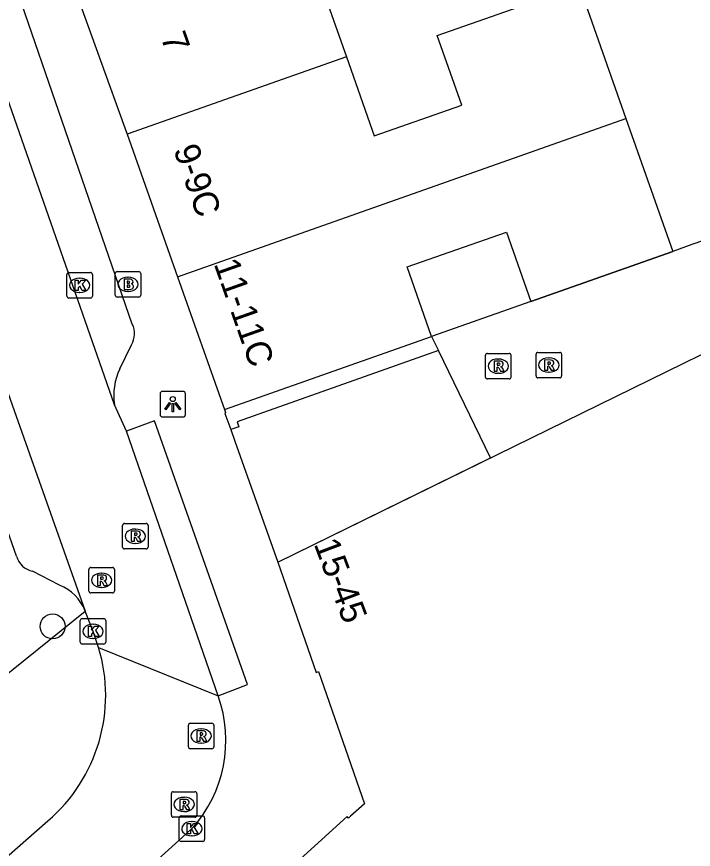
# Model space of a CAD drawing. Extents: x 162172 to 163187, y 382874 to 383684.
# Drawn here: x 162935.37 to 162961.93, y 383588.65 to 383621.32 of the extents above; entities that cross this region are included whole.
import ezdxf

# ---------------------------------------------------------------- set-up
doc = ezdxf.new("R2010")
doc.units = 0
for name, color, linetype in [('IMGEO_Boom', 7, 'Continuous'), ('IMGEO_Brandkraan', 7, 'Continuous'), ('IMGEO_Fietspad_open', 7, 'Continuous'), ('IMGEO_Kolk', 7, 'Continuous'), ('IMGEO_Lichtpunt', 7, 'Continuous'), ('IMGEO_Muur', 7, 'Continuous'), ('IMGEO_Pand', 7, 'Continuous'), ('IMGEO_Pand_nummerreeks', 7, 'Continuous'), ('IMGEO_Pand_overbouw', 7, 'Continuous'), ('IMGEO_Rijbaan_lokaal_open', 7, 'Continuous'), ('IMGEO_Rioolput', 7, 'Continuous'), ('IMGEO_Voetgangersgebied_open', 7, 'Continuous'), ('IMGEO_Voetpad_open', 7, 'Continuous')]:
    doc.layers.add(name, color=color, linetype=linetype)

msp = doc.modelspace()

# ---------------------------------------------------------------- linework, layer by layer
at = {"layer": 'IMGEO_Boom'}
msp.add_circle((162936.784, 383597.399), 0.489, dxfattribs=at)
at = {"layer": 'IMGEO_Brandkraan'}
for p, q in [((162939.242, 383610.392), (162939.242, 383611.244)), ((162939.317, 383611.318), (162940.169, 383611.318)), ((162940.243, 383611.244), (162940.243, 383610.392)), ((162939.73, 383611.098), (162939.755, 383611.098)), ((162939.753, 383610.538), (162939.728, 383610.538)), ((162940.169, 383610.318), (162939.317, 383610.318))]:
    msp.add_line(p, q, dxfattribs=at)
for points in [[(162939.242, 383610.392), (162939.242, 383611.244)], [(162939.317, 383611.318), (162940.169, 383611.318)], [(162940.243, 383611.244), (162940.243, 383610.392)], [(162939.59, 383611.018), (162939.59, 383610.618), (162939.803, 383610.618)], [(162939.821, 383611.018), (162939.59, 383611.018)], [(162939.769, 383610.937), (162939.715, 383610.937), (162939.715, 383610.861)], [(162939.715, 383610.861), (162939.768, 383610.861)], [(162939.777, 383610.785), (162939.715, 383610.785), (162939.715, 383610.704)], [(162939.715, 383610.704), (162939.777, 383610.704)], [(162940.169, 383610.318), (162939.317, 383610.318)]]:
    msp.add_lwpolyline(points, dxfattribs=at)
for centre, radius, start, end in [((162939.319, 383611.242), 0.0765, 91.552, 178.448), ((162939.319, 383611.242), 0.0765, 91.552, 178.448), ((162940.167, 383611.242), 0.0765, 1.552, 88.448), ((162940.167, 383611.242), 0.0765, 1.552, 88.448), ((162939.77, 383610.899), 0.0379, 267.8285, 90.9355), ((162939.825, 383610.873), 0.145, 59.4692, 91.5367), ((162939.85, 383610.92), 0.0922, 285.5137, 58.1501), ((162939.778, 383610.744), 0.0404, 269.8759, 90.5077), ((162939.809, 383610.869), 0.251, 268.6676, 293.5347), ((162939.855, 383610.728), 0.105, 301.3115, 78.989), ((162939.319, 383610.394), 0.0765, 181.552, 268.448), ((162939.319, 383610.394), 0.0765, 181.552, 268.448), ((162940.167, 383610.394), 0.0765, 271.552, 358.448), ((162940.167, 383610.394), 0.0765, 271.552, 358.448)]:
    msp.add_arc(centre, radius, start, end, dxfattribs=at)
for centre, major_axis, ratio, start_param, end_param in [((162939.729, 383610.818), (-0.387, 0.002), 0.722429, 4.712389, 7.853982), ((162939.754, 383610.818), (-0.39, 0.002), 0.717154, 1.570796, 4.712389)]:
    msp.add_ellipse(centre, major_axis=major_axis, ratio=ratio, start_param=start_param, end_param=end_param, dxfattribs=at)
at = {"layer": 'IMGEO_Fietspad_open'}
msp.add_lwpolyline([(162943.279, 383594.676), (162944.435, 383595.12), (162940.788, 383605.465), (162939.682, 383605.056)], dxfattribs=at)
at = {"layer": 'IMGEO_Kolk'}
for p, q in [((162937.347, 383610.354), (162937.347, 383611.206)), ((162937.422, 383611.28), (162938.274, 383611.28)), ((162938.348, 383611.206), (162938.348, 383610.354)), ((162937.835, 383611.06), (162937.86, 383611.06)), ((162938.274, 383610.28), (162937.422, 383610.28)), ((162937.858, 383610.5), (162937.833, 383610.5)), ((162937.87, 383596.775), (162937.87, 383597.627)), ((162937.945, 383597.701), (162938.797, 383597.701)), ((162938.358, 383597.481), (162938.383, 383597.481)), ((162938.871, 383597.627), (162938.871, 383596.775)), ((162938.381, 383596.921), (162938.356, 383596.921)), ((162938.797, 383596.701), (162937.945, 383596.701)), ((162941.824, 383589.964), (162942.676, 383589.964)), ((162941.749, 383589.038), (162941.749, 383589.89)), ((162942.237, 383589.744), (162942.262, 383589.744)), ((162942.75, 383589.89), (162942.75, 383589.038)), ((162942.676, 383588.964), (162941.824, 383588.964)), ((162942.26, 383589.184), (162942.235, 383589.184))]:
    msp.add_line(p, q, dxfattribs=at)
for points in [[(162937.347, 383610.354), (162937.347, 383611.206)], [(162937.422, 383611.28), (162938.274, 383611.28)], [(162938.348, 383611.206), (162938.348, 383610.354)], [(162937.668, 383610.98), (162937.791, 383610.98), (162937.791, 383610.829), (162937.921, 383610.98), (162938.085, 383610.98), (162937.939, 383610.829), (162938.092, 383610.58), (162937.94, 383610.58), (162937.855, 383610.744), (162937.791, 383610.677), (162937.791, 383610.58), (162937.668, 383610.58), (162937.668, 383610.98)], [(162938.274, 383610.28), (162937.422, 383610.28)], [(162937.87, 383596.775), (162937.87, 383597.627)], [(162937.945, 383597.701), (162938.797, 383597.701)], [(162938.871, 383597.627), (162938.871, 383596.775)], [(162938.191, 383597.401), (162938.314, 383597.401), (162938.314, 383597.25), (162938.444, 383597.401), (162938.608, 383597.401), (162938.462, 383597.25), (162938.615, 383597.001), (162938.463, 383597.001), (162938.378, 383597.165), (162938.314, 383597.098), (162938.314, 383597.001), (162938.191, 383597.001), (162938.191, 383597.401)], [(162938.797, 383596.701), (162937.945, 383596.701)], [(162941.824, 383589.964), (162942.676, 383589.964)], [(162941.749, 383589.038), (162941.749, 383589.89)], [(162942.07, 383589.664), (162942.193, 383589.664), (162942.193, 383589.513), (162942.323, 383589.664), (162942.487, 383589.664), (162942.341, 383589.513), (162942.494, 383589.264), (162942.342, 383589.264), (162942.257, 383589.428), (162942.193, 383589.361), (162942.193, 383589.264), (162942.07, 383589.264), (162942.07, 383589.664)], [(162942.75, 383589.89), (162942.75, 383589.038)], [(162942.676, 383588.964), (162941.824, 383588.964)]]:
    msp.add_lwpolyline(points, dxfattribs=at)
for centre, start, end in [((162937.424, 383611.204), 91.552, 178.448), ((162937.424, 383611.204), 91.552, 178.448), ((162938.272, 383611.204), 1.552, 88.448), ((162938.272, 383611.204), 1.552, 88.448), ((162937.424, 383610.356), 181.552, 268.448), ((162937.424, 383610.356), 181.552, 268.448), ((162938.272, 383610.356), 271.552, 358.448), ((162938.272, 383610.356), 271.552, 358.448), ((162937.947, 383597.625), 91.552, 178.448), ((162937.947, 383597.625), 91.552, 178.448), ((162938.795, 383597.625), 1.552, 88.448), ((162938.795, 383597.625), 1.552, 88.448), ((162937.947, 383596.777), 181.552, 268.448), ((162937.947, 383596.777), 181.552, 268.448), ((162938.795, 383596.777), 271.552, 358.448), ((162938.795, 383596.777), 271.552, 358.448), ((162941.826, 383589.888), 91.552, 178.448), ((162941.826, 383589.888), 91.552, 178.448), ((162942.674, 383589.888), 1.552, 88.448), ((162942.674, 383589.888), 1.552, 88.448), ((162941.826, 383589.04), 181.552, 268.448), ((162941.826, 383589.04), 181.552, 268.448), ((162942.674, 383589.04), 271.552, 358.448), ((162942.674, 383589.04), 271.552, 358.448)]:
    msp.add_arc(centre, 0.0765, start, end, dxfattribs=at)
for centre, major_axis, ratio, start_param, end_param in [((162937.834, 383610.78), (-0.387, 0.002), 0.722429, 4.712389, 7.853982), ((162937.859, 383610.78), (-0.39, 0.002), 0.717154, 1.570796, 4.712389), ((162938.357, 383597.201), (-0.387, 0.002), 0.722429, 4.712389, 7.853982), ((162938.382, 383597.201), (-0.39, 0.002), 0.717154, 1.570796, 4.712389), ((162942.236, 383589.464), (-0.387, 0.002), 0.722429, 4.712389, 7.853982), ((162942.261, 383589.464), (-0.39, 0.002), 0.717154, 1.570796, 4.712389)]:
    msp.add_ellipse(centre, major_axis=major_axis, ratio=ratio, start_param=start_param, end_param=end_param, dxfattribs=at)
at = {"layer": 'IMGEO_Lichtpunt'}
for p, q in [((162941.902, 383606.614), (162941.094, 383606.614)), ((162941.902, 383606.614), (162941.094, 383606.614)), ((162941, 383606.519), (162941, 383605.712)), ((162941, 383606.519), (162941, 383605.712)), ((162941.996, 383605.712), (162941.996, 383606.519)), ((162941.996, 383605.712), (162941.996, 383606.519)), ((162941.094, 383605.618), (162941.902, 383605.618)), ((162941.094, 383605.618), (162941.902, 383605.618))]:
    msp.add_line(p, q, dxfattribs=at)
for points in [[(162941.374, 383606.183), (162941.413, 383606.155), (162941.225, 383605.893), (162941.187, 383605.92), (162941.374, 383606.183)], [(162941.476, 383606.135), (162941.523, 383606.135), (162941.523, 383605.813), (162941.476, 383605.813), (162941.476, 383606.135)], [(162941.586, 383606.155), (162941.624, 383606.182), (162941.811, 383605.92), (162941.772, 383605.892), (162941.586, 383606.155)]]:
    msp.add_lwpolyline(points, dxfattribs=at)
msp.add_circle((162941.499, 383606.317), 0.0994, dxfattribs=at)
for centre, start, end in [((162941.094, 383606.519), 90, 180), ((162941.094, 383606.519), 90, 180), ((162941.902, 383606.519), 0, 90), ((162941.902, 383606.519), 0, 90), ((162941.094, 383605.712), 180, 270), ((162941.094, 383605.712), 180, 270), ((162941.902, 383605.712), 270, 0), ((162941.902, 383605.712), 270, 360)]:
    msp.add_arc(centre, 0.0946, start, end, dxfattribs=at)
at = {"layer": 'IMGEO_Muur'}
msp.add_lwpolyline([(162955.551, 383610.144), (162961.115, 383612.107)], dxfattribs=at)
at = {"layer": 'IMGEO_Pand'}
for points in [[(162949.804, 383626.512), (162950.665, 383624.061), (162947.218, 383622.85), (162948.31, 383619.744)], [(162948.31, 383619.744), (162949.401, 383616.639), (162952.841, 383617.849), (162951.88, 383620.584), (162957.448, 383622.541), (162959.282, 383617.323)], [(162937.703, 383622.249), (162939.622, 383616.958), (162939.712, 383616.703)], [(162948.31, 383619.744), (162939.712, 383616.703)], [(162941.69, 383611.111), (162959.282, 383617.323)], [(162959.282, 383617.323), (162961.115, 383612.107)], [(162939.712, 383616.703), (162941.69, 383611.111)], [(162945.617, 383599.915), (162968.832, 383611.295), (162969.854, 383609.262), (162970.57, 383607.834), (162985.005, 383614.906), (162989.761, 383612.076), (162989.309, 383610.952), (163001.438, 383603.689), (162994.45, 383600.259), (162992.639, 383602.761), (162986.853, 383597.526), (162985.345, 383599.181), (162979.574, 383593.962), (162977.905, 383595.579), (162972.286, 383590.382), (162970.782, 383592.036), (162964.985, 383586.806), (162963.498, 383588.454), (162955.8, 383581.518), (162948.166, 383574.604), (162947.254, 383575.611), (162947.246, 383575.62)], [(162951.658, 383608.771), (162950.7, 383611.499), (162954.592, 383612.867), (162955.551, 383610.144)], [(162961.115, 383612.107), (162955.551, 383610.144)], [(162941.69, 383611.111), (162943.533, 383605.9)], [(162943.533, 383605.9), (162951.658, 383608.771)], [(162951.658, 383608.771), (162951.929, 383608.214), (162944.028, 383605.425), (162944.091, 383605.225), (162943.776, 383605.125)], [(162943.533, 383605.9), (162943.574, 383605.784), (162943.546, 383605.747), (162943.776, 383605.125)], [(162945.617, 383599.915), (162947.13, 383595.591), (162947.224, 383595.624), (162949.027, 383590.443), (162948.479, 383589.953), (162948.397, 383589.879), (162948.343, 383589.938), (162940.651, 383582.962)]]:
    msp.add_lwpolyline(points, dxfattribs=at)
at = {"layer": 'IMGEO_Pand_overbouw'}
msp.add_lwpolyline([(162951.929, 383608.214), (162944.028, 383605.425), (162944.091, 383605.225), (162943.776, 383605.125), (162943.934, 383604.661), (162945.618, 383599.913), (162953.973, 383604.011)], close=True, dxfattribs=at)
at = {"layer": 'IMGEO_Rijbaan_lokaal_open'}
for points in [[(162939.21, 383606.095), (162930.116, 383632.13)], [(162926.448, 383630.793), (162938.068, 383597.999)], [(162939.682, 383605.056), (162939.21, 383606.095)], [(162943.279, 383594.676), (162939.682, 383605.056)], [(162938.59, 383596.568), (162938.371, 383597.201), (162938.068, 383597.999)], [(162938.59, 383596.568), (162943.279, 383594.676)], [(162934.975, 383588.339), (162936.601, 383589.768)], [(162936.187, 383583.981), (162942.022, 383589.259), (162942.25, 383589.464)]]:
    msp.add_lwpolyline(points, dxfattribs=at)
for centre, radius, start, end in [((162932.382, 383594.693), 6.485, 310.5869, 16.8047), ((162938.422, 383592.927), 5.162, 317.8603, 19.8032)]:
    msp.add_arc(centre, radius, start, end, dxfattribs=at)
at = {"layer": 'IMGEO_Rioolput'}
for p, q in [((162953.77, 383607.18), (162953.77, 383608.032)), ((162953.845, 383608.106), (162954.697, 383608.106)), ((162954.771, 383608.032), (162954.771, 383607.18)), ((162955.754, 383607.222), (162955.754, 383608.074)), ((162955.829, 383608.148), (162956.681, 383608.148)), ((162956.242, 383607.928), (162956.267, 383607.928)), ((162956.755, 383608.074), (162956.755, 383607.222)), ((162954.258, 383607.886), (162954.283, 383607.886)), ((162954.281, 383607.326), (162954.256, 383607.326)), ((162956.265, 383607.368), (162956.24, 383607.368)), ((162954.697, 383607.106), (162953.845, 383607.106)), ((162956.681, 383607.148), (162955.829, 383607.148)), ((162939.532, 383600.509), (162939.532, 383601.361)), ((162939.607, 383601.435), (162940.459, 383601.435)), ((162940.533, 383601.361), (162940.533, 383600.509)), ((162940.02, 383601.215), (162940.045, 383601.215)), ((162940.459, 383600.435), (162939.607, 383600.435)), ((162940.043, 383600.655), (162940.018, 383600.655)), ((162938.209, 383598.782), (162938.209, 383599.634)), ((162938.284, 383599.708), (162939.136, 383599.708)), ((162938.697, 383599.488), (162938.722, 383599.488)), ((162939.21, 383599.634), (162939.21, 383598.782)), ((162938.72, 383598.928), (162938.695, 383598.928)), ((162939.136, 383598.708), (162938.284, 383598.708)), ((162942.111, 383592.671), (162942.111, 383593.523)), ((162942.186, 383593.597), (162943.038, 383593.597)), ((162943.112, 383593.523), (162943.112, 383592.671)), ((162942.599, 383593.377), (162942.624, 383593.377)), ((162943.038, 383592.597), (162942.186, 383592.597)), ((162942.622, 383592.817), (162942.597, 383592.817)), ((162941.519, 383590.912), (162942.371, 383590.912)), ((162941.444, 383589.986), (162941.444, 383590.838)), ((162941.932, 383590.692), (162941.957, 383590.692)), ((162942.445, 383590.838), (162942.445, 383589.986)), ((162941.955, 383590.132), (162941.93, 383590.132)), ((162942.371, 383589.912), (162941.519, 383589.912))]:
    msp.add_line(p, q, dxfattribs=at)
for points in [[(162953.77, 383607.18), (162953.77, 383608.032)], [(162953.845, 383608.106), (162954.697, 383608.106)], [(162954.771, 383608.032), (162954.771, 383607.18)], [(162955.754, 383607.222), (162955.754, 383608.074)], [(162955.829, 383608.148), (162956.681, 383608.148)], [(162956.755, 383608.074), (162956.755, 383607.222)], [(162954.359, 383607.804), (162954.107, 383607.806), (162954.107, 383607.406)], [(162954.107, 383607.406), (162954.231, 383607.406), (162954.231, 383607.568), (162954.242, 383607.568)], [(162954.285, 383607.725), (162954.231, 383607.725), (162954.231, 383607.644)], [(162954.231, 383607.644), (162954.283, 383607.644)], [(162956.343, 383607.846), (162956.091, 383607.848), (162956.091, 383607.448)], [(162956.091, 383607.448), (162956.215, 383607.448), (162956.215, 383607.61), (162956.226, 383607.61)], [(162956.269, 383607.767), (162956.215, 383607.767), (162956.215, 383607.686)], [(162956.215, 383607.686), (162956.267, 383607.686)], [(162956.273, 383607.581), (162956.344, 383607.448), (162956.484, 383607.448), (162956.419, 383607.574)], [(162954.289, 383607.539), (162954.36, 383607.406), (162954.5, 383607.406), (162954.435, 383607.532)], [(162954.697, 383607.106), (162953.845, 383607.106)], [(162956.681, 383607.148), (162955.829, 383607.148)], [(162939.532, 383600.509), (162939.532, 383601.361)], [(162939.607, 383601.435), (162940.459, 383601.435)], [(162940.533, 383601.361), (162940.533, 383600.509)], [(162940.121, 383601.133), (162939.869, 383601.135), (162939.869, 383600.735)], [(162940.047, 383601.054), (162939.993, 383601.054), (162939.993, 383600.973)], [(162939.869, 383600.735), (162939.993, 383600.735), (162939.993, 383600.897), (162940.004, 383600.897)], [(162939.993, 383600.973), (162940.045, 383600.973)], [(162940.051, 383600.868), (162940.122, 383600.735), (162940.262, 383600.735), (162940.197, 383600.861)], [(162940.459, 383600.435), (162939.607, 383600.435)], [(162938.209, 383598.782), (162938.209, 383599.634)], [(162938.284, 383599.708), (162939.136, 383599.708)], [(162938.798, 383599.406), (162938.546, 383599.408), (162938.546, 383599.008)], [(162939.21, 383599.634), (162939.21, 383598.782)], [(162938.546, 383599.008), (162938.67, 383599.008), (162938.67, 383599.17), (162938.681, 383599.17)], [(162938.724, 383599.327), (162938.67, 383599.327), (162938.67, 383599.246)], [(162938.67, 383599.246), (162938.722, 383599.246)], [(162938.728, 383599.141), (162938.799, 383599.008), (162938.939, 383599.008), (162938.874, 383599.134)], [(162939.136, 383598.708), (162938.284, 383598.708)], [(162942.111, 383592.671), (162942.111, 383593.523)], [(162942.186, 383593.597), (162943.038, 383593.597)], [(162943.112, 383593.523), (162943.112, 383592.671)], [(162942.7, 383593.295), (162942.448, 383593.297), (162942.448, 383592.897)], [(162942.626, 383593.216), (162942.572, 383593.216), (162942.572, 383593.135)], [(162942.448, 383592.897), (162942.572, 383592.897), (162942.572, 383593.059), (162942.583, 383593.059)], [(162942.572, 383593.135), (162942.624, 383593.135)], [(162942.63, 383593.03), (162942.701, 383592.897), (162942.841, 383592.897), (162942.776, 383593.023)], [(162943.038, 383592.597), (162942.186, 383592.597)], [(162941.519, 383590.912), (162942.371, 383590.912)], [(162941.444, 383589.986), (162941.444, 383590.838)], [(162942.033, 383590.61), (162941.781, 383590.612), (162941.781, 383590.212)], [(162942.445, 383590.838), (162942.445, 383589.986)], [(162941.781, 383590.212), (162941.905, 383590.212), (162941.905, 383590.374), (162941.916, 383590.374)], [(162941.959, 383590.531), (162941.905, 383590.531), (162941.905, 383590.45)], [(162941.905, 383590.45), (162941.957, 383590.45)], [(162941.963, 383590.345), (162942.034, 383590.212), (162942.174, 383590.212), (162942.109, 383590.338)], [(162942.371, 383589.912), (162941.519, 383589.912)]]:
    msp.add_lwpolyline(points, dxfattribs=at)
for centre, radius, start, end in [((162953.847, 383608.03), 0.0765, 91.552, 178.448), ((162953.847, 383608.03), 0.0765, 91.552, 178.448), ((162954.695, 383608.03), 0.0765, 1.552, 88.448), ((162954.695, 383608.03), 0.0765, 1.552, 88.448), ((162955.831, 383608.072), 0.0765, 91.552, 178.448), ((162955.831, 383608.072), 0.0765, 91.552, 178.448), ((162956.679, 383608.072), 0.0765, 1.552, 88.448), ((162956.679, 383608.072), 0.0765, 1.552, 88.448), ((162954.241, 383607.515), 0.0533, 26.0293, 88.6989), ((162954.267, 383607.833), 0.19, 274.7715, 282.9687), ((162954.291, 383607.629), 0.0964, 77.0061, 93.1865), ((162954.305, 383607.686), 0.0378, 276.6634, 79.6772), ((162954.358, 383607.694), 0.109, 350.3612, 89.416), ((162954.356, 383607.694), 0.112, 277.5842, 350.9817), ((162954.34, 383607.479), 0.108, 29.5134, 73.7905), ((162956.225, 383607.557), 0.0533, 26.0293, 88.6989), ((162956.251, 383607.875), 0.19, 274.7715, 282.9687), ((162956.275, 383607.671), 0.0964, 77.0061, 93.1865), ((162956.289, 383607.728), 0.0378, 276.6634, 79.6772), ((162956.342, 383607.736), 0.109, 350.3612, 89.416), ((162956.34, 383607.736), 0.112, 277.5842, 350.9817), ((162956.324, 383607.521), 0.108, 29.5134, 73.7905), ((162953.847, 383607.182), 0.0765, 181.552, 268.448), ((162953.847, 383607.182), 0.0765, 181.552, 268.448), ((162954.695, 383607.182), 0.0765, 271.552, 358.448), ((162954.695, 383607.182), 0.0765, 271.552, 358.448), ((162955.831, 383607.224), 0.0765, 181.552, 268.448), ((162955.831, 383607.224), 0.0765, 181.552, 268.448), ((162956.679, 383607.224), 0.0765, 271.552, 358.448), ((162956.679, 383607.224), 0.0765, 271.552, 358.448), ((162939.609, 383601.359), 0.0765, 91.552, 178.448), ((162939.609, 383601.359), 0.0765, 91.552, 178.448), ((162940.457, 383601.359), 0.0765, 1.552, 88.448), ((162940.457, 383601.359), 0.0765, 1.552, 88.448), ((162940.053, 383600.958), 0.0964, 77.0061, 93.1865), ((162940.067, 383601.015), 0.0378, 276.6634, 79.6772), ((162940.12, 383601.023), 0.109, 350.3612, 89.416), ((162940.003, 383600.844), 0.0533, 26.0293, 88.6989), ((162940.029, 383601.162), 0.19, 274.7715, 282.9687), ((162940.118, 383601.023), 0.112, 277.5842, 350.9817), ((162940.102, 383600.808), 0.108, 29.5134, 73.7905), ((162939.609, 383600.511), 0.0765, 181.552, 268.448), ((162939.609, 383600.511), 0.0765, 181.552, 268.448), ((162940.457, 383600.511), 0.0765, 271.552, 358.448), ((162940.457, 383600.511), 0.0765, 271.552, 358.448), ((162938.286, 383599.632), 0.0765, 91.552, 178.448), ((162938.286, 383599.632), 0.0765, 91.552, 178.448), ((162938.797, 383599.296), 0.109, 350.3612, 89.416), ((162939.134, 383599.632), 0.0765, 1.552, 88.448), ((162939.134, 383599.632), 0.0765, 1.552, 88.448), ((162938.68, 383599.117), 0.0533, 26.0293, 88.6989), ((162938.706, 383599.435), 0.19, 274.7715, 282.9687), ((162938.73, 383599.231), 0.0964, 77.0061, 93.1865), ((162938.744, 383599.288), 0.0378, 276.6634, 79.6772), ((162938.795, 383599.296), 0.112, 277.5842, 350.9817), ((162938.779, 383599.081), 0.108, 29.5134, 73.7905), ((162938.286, 383598.784), 0.0765, 181.552, 268.448), ((162938.286, 383598.784), 0.0765, 181.552, 268.448), ((162939.134, 383598.784), 0.0765, 271.552, 358.448), ((162939.134, 383598.784), 0.0765, 271.552, 358.448), ((162942.188, 383593.521), 0.0765, 91.552, 178.448), ((162942.188, 383593.521), 0.0765, 91.552, 178.448), ((162943.036, 383593.521), 0.0765, 1.552, 88.448), ((162943.036, 383593.521), 0.0765, 1.552, 88.448), ((162942.632, 383593.12), 0.0964, 77.0061, 93.1865), ((162942.646, 383593.177), 0.0378, 276.6634, 79.6772), ((162942.699, 383593.185), 0.109, 350.3612, 89.416), ((162942.582, 383593.006), 0.0533, 26.0293, 88.6989), ((162942.608, 383593.324), 0.19, 274.7715, 282.9687), ((162942.697, 383593.185), 0.112, 277.5842, 350.9817), ((162942.681, 383592.97), 0.108, 29.5134, 73.7905), ((162942.188, 383592.673), 0.0765, 181.552, 268.448), ((162942.188, 383592.673), 0.0765, 181.552, 268.448), ((162943.036, 383592.673), 0.0765, 271.552, 358.448), ((162943.036, 383592.673), 0.0765, 271.552, 358.448), ((162941.521, 383590.836), 0.0765, 91.552, 178.448), ((162941.521, 383590.836), 0.0765, 91.552, 178.448), ((162942.369, 383590.836), 0.0765, 1.552, 88.448), ((162942.369, 383590.836), 0.0765, 1.552, 88.448), ((162942.032, 383590.5), 0.109, 350.3612, 89.416), ((162941.915, 383590.321), 0.0533, 26.0293, 88.6989), ((162941.941, 383590.639), 0.19, 274.7715, 282.9687), ((162941.965, 383590.435), 0.0964, 77.0061, 93.1865), ((162941.979, 383590.492), 0.0378, 276.6634, 79.6772), ((162942.03, 383590.5), 0.112, 277.5842, 350.9817), ((162942.014, 383590.285), 0.108, 29.5134, 73.7905), ((162941.521, 383589.988), 0.0765, 181.552, 268.448), ((162941.521, 383589.988), 0.0765, 181.552, 268.448), ((162942.369, 383589.988), 0.0765, 271.552, 358.448), ((162942.369, 383589.988), 0.0765, 271.552, 358.448)]:
    msp.add_arc(centre, radius, start, end, dxfattribs=at)
for centre, major_axis, ratio, start_param, end_param in [((162956.241, 383607.648), (-0.387, 0.002), 0.722429, 4.712389, 7.853982), ((162956.266, 383607.648), (-0.39, 0.002), 0.717154, 1.570796, 4.712389), ((162954.257, 383607.606), (-0.387, 0.002), 0.722429, 4.712389, 7.853982), ((162954.282, 383607.606), (-0.39, 0.002), 0.717154, 1.570796, 4.712389), ((162940.019, 383600.935), (-0.387, 0.002), 0.722429, 4.712389, 7.853982), ((162940.044, 383600.935), (-0.39, 0.002), 0.717154, 1.570796, 4.712389), ((162938.696, 383599.208), (-0.387, 0.002), 0.722429, 4.712389, 7.853982), ((162938.721, 383599.208), (-0.39, 0.002), 0.717154, 1.570796, 4.712389), ((162942.598, 383593.097), (-0.387, 0.002), 0.722429, 4.712389, 7.853982), ((162942.623, 383593.097), (-0.39, 0.002), 0.717154, 1.570796, 4.712389), ((162941.931, 383590.412), (-0.387, 0.002), 0.722429, 4.712389, 7.853982), ((162941.956, 383590.412), (-0.39, 0.002), 0.717154, 1.570796, 4.712389)]:
    msp.add_ellipse(centre, major_axis=major_axis, ratio=ratio, start_param=start_param, end_param=end_param, dxfattribs=at)
at = {"layer": 'IMGEO_Voetgangersgebied_open'}
for points in [[(162985.325, 383620.803), (162984.986, 383620.655), (162974.036, 383617.22), (162969.172, 383615.655), (162967.006, 383614.882), (162964.355, 383613.233), (162961.873, 383612.374), (162961.115, 383612.107)], [(162955.551, 383610.144), (162951.658, 383608.771)]]:
    msp.add_lwpolyline(points, dxfattribs=at)
at = {"layer": 'IMGEO_Voetpad_open'}
for points in [[(162939.911, 383609.255), (162932.69, 383630.162)], [(162935.374, 383600.151), (162927.737, 383621.84)], [(162939.417, 383607.496), (162939.879, 383608.449)], [(162943.776, 383605.125), (162943.934, 383604.661), (162945.617, 383599.915)], [(162937.057, 383599.016), (162936.001, 383599.565)], [(162934.766, 383595.346), (162938.068, 383597.999)]]:
    msp.add_lwpolyline(points, dxfattribs=at)
for centre, radius, start, end in [((162939.155, 383608.881), 0.844, 329.1641, 26.2888), ((162941.581, 383606.46), 2.399, 154.4289, 188.7616), ((162936.143, 383600.346), 0.794, 194.2003, 259.6715), ((162936.388, 383597.34), 1.805, 21.422, 68.239)]:
    msp.add_arc(centre, radius, start, end, dxfattribs=at)

# ---------------------------------------------------------------- texts
at = {"layer": 'IMGEO_Pand_nummerreeks'}
for s, rotation, p in [('7', 289.3486, (162941.012, 383620.522)), ('9-9C', 289.4804, (162941.515, 383616.103)), ('11-11C', 289.4746, (162943.099, 383611.627)), ('15-45', 290.6492, (162947.022, 383600.637))]:
    msp.add_text(s, height=1, rotation=rotation, dxfattribs=at).set_placement(p)

doc.saveas('drawing.dxf')
